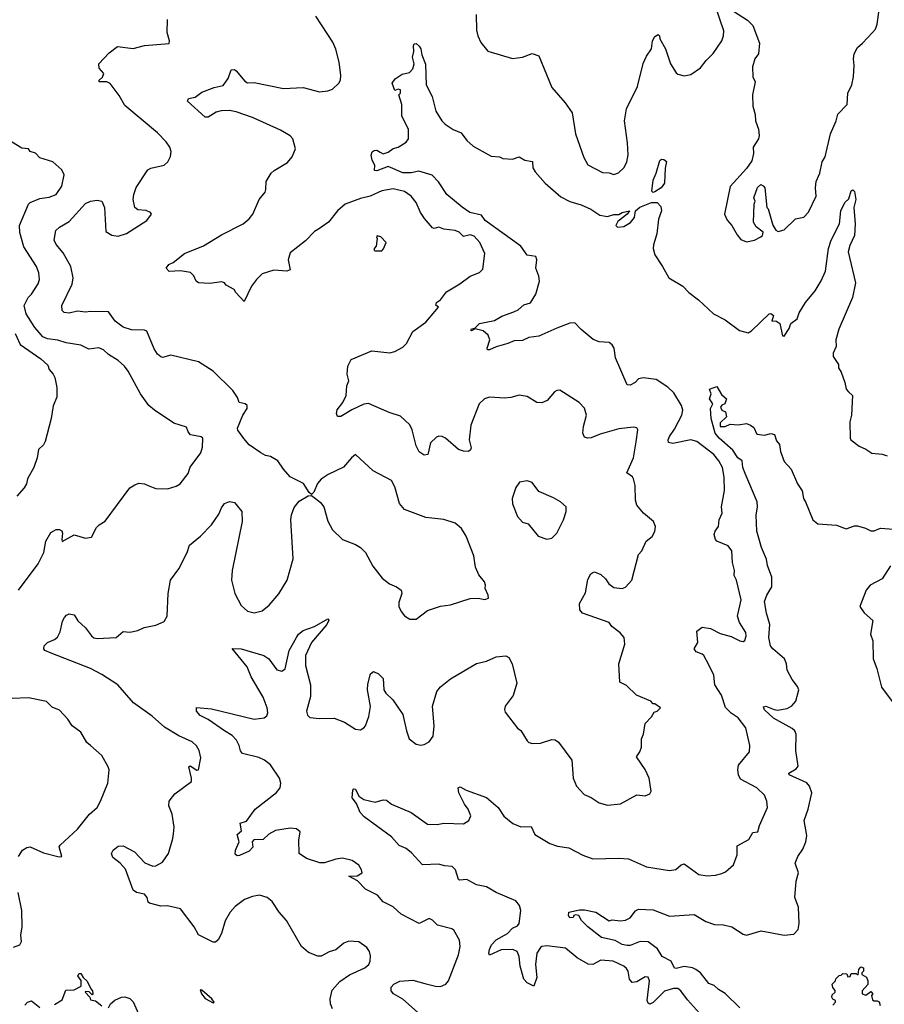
# Model space of a CAD drawing. Extents: x 1771496 to 1971148, y 471553 to 643630.
# Tile 443 of 656: x 1892252 to 1897538, y 578922 to 584944. Entities that reach past the tile are written whole.
import ezdxf

# ---------------------------------------------------------------- set-up
doc = ezdxf.new("R2010")
doc.units = 0

msp = doc.modelspace()

# ---------------------------------------------------------------- linework, layer by layer
at = {"layer": '0CON10XD'}
for points in [[(1896615, 584995.8), (1896700.6, 584940.6), (1896735, 584908.8), (1896775, 584800), (1896768, 584735), (1896746.2, 584705), (1896732, 584655), (1896734.2, 584595), (1896747.5, 584565), (1896731.2, 584485), (1896733.3, 584415), (1896748.8, 584365), (1896751.2, 584325), (1896768, 584275), (1896772, 584235), (1896768, 584215), (1896736.2, 584165), (1896739.2, 584125), (1896728.3, 584081.7), (1896695.8, 584034.2), (1896596.1, 583923.9), (1896561.2, 583755), (1896577.7, 583717.7), (1896605.8, 583685.8), (1896637.7, 583627.7), (1896660.5, 583600.5), (1896695, 583586.2), (1896745, 583596), (1896783.3, 583615), (1896793.3, 583625), (1896797.5, 583645), (1896755, 583677.5), (1896737.5, 583705), (1896742.5, 583815), (1896747.5, 583835), (1896740, 583855), (1896763, 583917), (1896783, 583937), (1896798.3, 583928.3), (1896807.5, 583915), (1896820, 583795), (1896827, 583787), (1896856.4, 583686.4), (1896875, 583657.5), (1896889.3, 583649.3), (1896925, 583658.8), (1896995, 583726.2), (1897045, 583736.7), (1897075, 583766.7), (1897122, 583865), (1897117.5, 583915), (1897121.4, 583955), (1897144, 584005), (1897157.1, 584075), (1897175.6, 584105), (1897208, 584245), (1897244, 584325), (1897253, 584367), (1897310, 584425), (1897315.8, 584495), (1897338.6, 584545), (1897350.5, 584595), (1897354.1, 584664.1), (1897348.8, 584705), (1897353.8, 584735), (1897373.3, 584775), (1897405, 584800), (1897465.6, 584865), (1897483.3, 584886.7), (1897494.1, 584915.9), (1897521.2, 585108.8)], [(1895041.9, 584975), (1895045, 584880), (1895052, 584845), (1895071.2, 584805), (1895115, 584752), (1895265, 584706.7), (1895326.1, 584713.9), (1895385, 584736.7), (1895425, 584722.5), (1895505, 584530), (1895586.2, 584435), (1895629.2, 584375), (1895649.4, 584245), (1895700.6, 584100.6), (1895725.8, 584055.8), (1895815, 584008.8), (1895855, 584007.5), (1895885, 583997.5), (1895912.1, 584007.9), (1895945, 584038.8), (1895963.6, 584073.6), (1895972.7, 584117.3), (1895968.1, 584191.9), (1895950, 584325), (1895962.1, 584397.9), (1896029.4, 584535), (1896064.6, 584675.4), (1896085, 584721.2), (1896114, 584765), (1896120, 584815), (1896135, 584841.2), (1896155, 584853.3), (1896163.3, 584845), (1896166.1, 584826.1), (1896200, 584765), (1896230, 584675), (1896265, 584620), (1896275, 584610), (1896315, 584601.2), (1896355, 584609.2), (1896415, 584648.8), (1896448, 584695), (1896491.7, 584738.3), (1896544.3, 584815), (1896555.8, 584845), (1896556.7, 584875), (1896506.7, 585025)], [(1894797, 583197), (1894801.2, 583215), (1894825, 583230), (1894860.9, 583279.1), (1894942.3, 583327.7), (1895006.7, 583375), (1895062.7, 583397.3), (1895082.7, 583417.3), (1895095.6, 583515), (1895065, 583582.2), (1895029.9, 583619.9), (1895005, 583628.7), (1894965, 583617.3), (1894939.2, 583645), (1894915, 583654.5), (1894845, 583662.5), (1894815, 583674.2), (1894785, 583667.5), (1894775, 583670.8), (1894727.3, 583727.3), (1894702.5, 583765), (1894676.7, 583825), (1894644.4, 583865), (1894605, 583893.5), (1894535, 583910), (1894465, 583896.9), (1894395, 583864.6), (1894335, 583849.6), (1894242, 583815), (1894194.6, 583775.4), (1894140.8, 583705), (1894085, 583667.1), (1894055, 583648.1), (1893998.3, 583591.7), (1893905, 583517.5), (1893893.3, 583475), (1893906.4, 583413.6), (1893885, 583406.2), (1893805, 583412), (1893735, 583388.8), (1893698.8, 583355), (1893670, 583315), (1893625, 583220), (1893572.5, 583275), (1893563, 583293), (1893515, 583320), (1893503.6, 583333.6), (1893485, 583340), (1893415, 583330), (1893345, 583333.8), (1893330, 583345), (1893317.3, 583377.3), (1893296.9, 583396.9), (1893235, 583407.5), (1893165, 583404.3), (1893146.7, 583425), (1893164.2, 583445.8), (1893190.5, 583459.5), (1893260, 583515), (1893375, 583560), (1893485, 583628.1), (1893618, 583695), (1893655, 583725.8), (1893676.9, 583755), (1893715.9, 583844.1), (1893751.7, 583888.3), (1893757.5, 583905), (1893758.6, 583955), (1893789.2, 584005), (1893807.8, 584022.2), (1893889.1, 584070.9), (1893918, 584105), (1893938.8, 584155), (1893922.5, 584215), (1893905, 584234), (1893847.4, 584267.4), (1893675, 584345.3), (1893575, 584381.5), (1893535, 584388.9), (1893483.3, 584386.7), (1893452.5, 584377.5), (1893405, 584348.8), (1893385, 584348.8), (1893277.5, 584445), (1893285, 584462.5), (1893325, 584471.2), (1893365, 584501.2), (1893440.3, 584529.7), (1893495, 584541.4), (1893526.4, 584583.6), (1893545, 584636.7), (1893565, 584638.8), (1893575, 584631.2), (1893627.9, 584567.9), (1893645, 584558), (1893685, 584560.8), (1893864.2, 584524.2), (1893985, 584529.2), (1894085, 584503.8), (1894135, 584508.8), (1894165, 584518.8), (1894203.3, 584555), (1894213.8, 584575), (1894215.8, 584605.8), (1894204.3, 584685), (1894184.5, 584764.5), (1894167.2, 584807.2), (1894062, 584965)], [(1892445, 581069.2), (1892405.8, 581085.8), (1892398.8, 581095), (1892402, 581115), (1892421.2, 581135), (1892465, 581152.5), (1892482.4, 581167.6), (1892499.7, 581200.3), (1892514.4, 581265), (1892525, 581286.7), (1892537.7, 581302.3), (1892555, 581310), (1892585, 581303.3), (1892607.6, 581267.6), (1892654, 581225), (1892690.8, 581175), (1892705, 581163.3), (1892725, 581159.5), (1892842.5, 581165), (1892885, 581202), (1892925, 581198), (1892975, 581208), (1893012.7, 581227.3), (1893085, 581241.2), (1893135, 581262.5), (1893153.6, 581296.4), (1893159.4, 581435), (1893174.4, 581515), (1893224.6, 581585), (1893275.4, 581685), (1893290.2, 581729.8), (1893356.9, 581785), (1893424.7, 581855.3), (1893470.2, 581919.8), (1893485, 581958.8), (1893505, 581984), (1893535, 581997.5), (1893565, 581991.2), (1893610.8, 581935), (1893611.2, 581875), (1893550.9, 581575), (1893547.5, 581515), (1893567.5, 581435), (1893605, 581362), (1893645, 581325.6), (1893685, 581315.5), (1893735, 581327.8), (1893777.9, 581362.1), (1893836.9, 581433.1), (1893886.9, 581515), (1893923.8, 581646.2), (1893910.3, 581885), (1893913.7, 581916.4), (1893930.4, 581959.6), (1893960.5, 581999.5), (1894015, 582032), (1894035, 582033.3), (1894068.9, 582008.9), (1894091.7, 581991.7), (1894111.4, 581965), (1894136.8, 581876.8), (1894165, 581824), (1894225, 581763.8), (1894305, 581733.8), (1894335.7, 581715.7), (1894365.6, 581685.6), (1894411.4, 581601.4), (1894467.9, 581527.9), (1894513.4, 581493.4), (1894555, 581475.7), (1894583.8, 581455), (1894588, 581435), (1894569.7, 581380.3), (1894570.8, 581355), (1894584, 581325), (1894605, 581298.8), (1894637.3, 581277.3), (1894675, 581277.5), (1894745, 581329.5), (1894825, 581356.9), (1894885.6, 581364.4), (1895005, 581403.3), (1895055, 581406.7), (1895095, 581396.7), (1895117.5, 581405), (1895116.7, 581425), (1895097.5, 581465), (1895100, 581485), (1895093.3, 581505), (1895058.8, 581548.8), (1895038.8, 581595), (1895028, 581665), (1894982.5, 581785), (1894952.4, 581832.4), (1894915, 581864.3), (1894845, 581887.5), (1894735, 581898.8), (1894605, 581947.5), (1894574.3, 581985), (1894546.4, 582086.4), (1894524.2, 582125), (1894413.7, 582183.7), (1894305, 582283.8), (1894280, 582265), (1894232.6, 582207.4), (1894137.8, 582162.2), (1894095, 582133.1), (1894073, 582107), (1894050, 582055), (1894035, 582040), (1894021.7, 582051.7), (1893987.2, 582107.2), (1893905, 582147.8), (1893864.1, 582194.1), (1893830.8, 582245), (1893785, 582272.5), (1893755, 582279.4), (1893725.7, 582295), (1893655, 582344.3), (1893621.5, 582381.5), (1893585, 582434.2), (1893583.6, 582445), (1893616.7, 582525), (1893642.1, 582565), (1893643.3, 582585), (1893631.2, 582595), (1893593.6, 582603.6), (1893582.9, 582632.9), (1893555.6, 582675.6), (1893434.4, 582794.4), (1893345, 582851.2), (1893175, 582892), (1893125, 582878), (1893115, 582882), (1893095, 582899.2), (1893075, 582930.8), (1893029.5, 583039.5), (1893015, 583045.7), (1892935, 583047.1), (1892885, 583063.1), (1892835, 583100), (1892795, 583156.9), (1892685, 583160), (1892655, 583155.6), (1892605, 583160.9), (1892555, 583150), (1892523.4, 583153.4), (1892512.5, 583165), (1892510, 583195), (1892573, 583327), (1892577.9, 583365), (1892564.6, 583435), (1892518.2, 583518.2), (1892475, 583570), (1892462, 583595), (1892473.8, 583655), (1892495, 583675.8), (1892555, 583708.8), (1892655, 583820), (1892685, 583833.8), (1892725, 583841.2), (1892753.9, 583833.9), (1892770, 583795), (1892778.3, 583648.3), (1892815, 583626.2), (1892855, 583620), (1892904.3, 583635.7), (1893030, 583715), (1893057.5, 583755), (1893052.5, 583765), (1893025, 583776.2), (1892975, 583781.2), (1892956.7, 583795), (1892946.2, 583845), (1892948.8, 583875), (1892965, 583917.5), (1893036.2, 584025), (1893054.2, 584035.8), (1893135, 584054.4), (1893158, 584075), (1893173.4, 584106.6), (1893177.9, 584137.9), (1893169.2, 584165), (1893146.5, 584196.5), (1893095, 584252.5), (1892895, 584419.2), (1892859.8, 584479.8), (1892804.2, 584554.2), (1892785, 584564), (1892737.5, 584565), (1892737.5, 584575), (1892757.5, 584592.5), (1892765.7, 584615), (1892737.1, 584647.1), (1892735.5, 584675), (1892798.6, 584741.4), (1892850.3, 584779.7), (1892945, 584768.2), (1893015, 584786.7), (1893165, 584797.5), (1893168.8, 584815), (1893154, 584865), (1893155.7, 584945)], [(1896641.9, 580355), (1896646, 580385), (1896714.2, 580465.8), (1896716, 580505), (1896692.1, 580612.1), (1896645, 580674.2), (1896601.7, 580701.7), (1896566.9, 580736.9), (1896543.1, 580813.1), (1896501.5, 580875), (1896495.5, 580935), (1896465, 580998.8), (1896433.8, 581055), (1896424.2, 581064.2), (1896387.7, 581077.7), (1896376.2, 581095), (1896397.1, 581135), (1896392.5, 581205), (1896425, 581228), (1896475, 581219.4), (1896535, 581189.4), (1896601.7, 581171.7), (1896655, 581144), (1896675, 581140), (1896685, 581147.5), (1896694.2, 581175), (1896691.4, 581195), (1896653.3, 581256.7), (1896641.4, 581295), (1896661.9, 581395), (1896633.8, 581516.2), (1896620.6, 581545), (1896621.9, 581575), (1896610.8, 581625), (1896606, 581696), (1896583.3, 581725), (1896514.5, 581754.5), (1896505.6, 581765.6), (1896498.6, 581795), (1896504.3, 581815), (1896524.3, 581845), (1896528.1, 581885), (1896547.5, 581925), (1896542, 581965), (1896560, 582065), (1896559.1, 582145), (1896549.2, 582205), (1896527.2, 582245), (1896495.3, 582285), (1896392.5, 582365), (1896355, 582375.3), (1896245, 582351.5), (1896218.1, 582358.1), (1896216.5, 582375), (1896224.4, 582395), (1896255, 582438.9), (1896299.6, 582525), (1896306.2, 582555), (1896297.9, 582585), (1896250.9, 582660.9), (1896215, 582697.2), (1896143, 582743), (1896064.4, 582754.4), (1896035, 582748.1), (1896014.6, 582725.4), (1895985, 582708.8), (1895965, 582710), (1895895.5, 582875), (1895885.7, 582935), (1895875, 582956), (1895855, 582969.2), (1895794.5, 582974.5), (1895758.9, 582988.9), (1895685, 583048.9), (1895645, 583090), (1895615, 583086.9), (1895535, 583057.5), (1895425, 583008.1), (1895365, 582999.4), (1895325, 582981.9), (1895275, 582979.4), (1895237.2, 582962.8), (1895165, 582943.6), (1895125, 582924.4), (1895112.5, 582925), (1895109.2, 582935), (1895125.8, 582985), (1895115.7, 583015), (1895085, 583041.1), (1895036.7, 583053.3), (1895015, 583041.2), (1895010, 583045), (1895015, 583052.5), (1895035, 583056.7), (1895063.9, 583086.1), (1895155, 583104.4), (1895199.3, 583130.7), (1895272.7, 583157.3), (1895299.8, 583170.2), (1895335, 583200.4), (1895375, 583211.8), (1895408.5, 583265), (1895428.9, 583345), (1895425.4, 583375), (1895406.7, 583425), (1895414.2, 583475), (1895406.7, 583495), (1895355, 583504.5), (1895315, 583558.2), (1895098.5, 583715), (1895075, 583749.4), (1895003.9, 583763.9), (1894957.7, 583797.7), (1894863.3, 583875), (1894812.3, 583952.3), (1894773.6, 583993.6), (1894691.9, 584018.1), (1894645, 584008.1), (1894595, 584006.7), (1894505, 584046), (1894435, 584020), (1894421.7, 584021.7), (1894422.5, 584055), (1894406.7, 584085), (1894400, 584115), (1894407.5, 584135), (1894420, 584145), (1894435, 584146.2), (1894455, 584133.3), (1894475, 584123.8), (1894505, 584133.8), (1894535, 584156.2), (1894565, 584164.2), (1894614.4, 584195.6), (1894630, 584215), (1894628.8, 584275), (1894588.9, 584355), (1894589.2, 584425), (1894570, 584485), (1894580, 584495), (1894580, 584515), (1894565, 584520), (1894545, 584510), (1894530, 584555), (1894547, 584583), (1894590, 584610), (1894635, 584622), (1894655.5, 584644.5), (1894664.3, 584675), (1894652.5, 584715), (1894660.7, 584749.3), (1894660, 584785), (1894663.6, 584796.4), (1894675, 584797.5), (1894695, 584782.5), (1894703.8, 584765), (1894709.5, 584729.5), (1894732.7, 584672.7), (1894736.2, 584545), (1894773.3, 584475), (1894796.7, 584385), (1894833.8, 584325), (1894853.3, 584305), (1894902.5, 584272.5), (1894951.3, 584251.3), (1894985.6, 584205), (1895025, 584170.8), (1895135, 584109.4), (1895185.5, 584105.5), (1895205.8, 584095.8), (1895265, 584091.2), (1895305.9, 584105.9), (1895340, 584085), (1895386.2, 584076.2), (1895388.8, 584038.8), (1895403.2, 584013.2), (1895463.9, 583943.9), (1895560.3, 583860.3), (1895615, 583831.1), (1895685, 583811.1), (1895744.5, 583784.5), (1895798.3, 583748.3), (1895845, 583741.2), (1895885, 583752.7), (1895915, 583753.1), (1895935, 583765.5), (1895980, 583775), (1895966.7, 583755), (1895909.7, 583710.3), (1895896.7, 583685), (1895906, 583676), (1895945, 583679.2), (1895987, 583703), (1896010.6, 583735), (1896017.5, 583775), (1896042.9, 583797.1), (1896113.8, 583826.2), (1896150, 583825), (1896171.2, 583801.2), (1896175.8, 583775), (1896157.1, 583725), (1896147.3, 583635), (1896126.2, 583566.2), (1896124.2, 583544.2), (1896134, 583505), (1896182.5, 583435), (1896220.8, 583365), (1896306.7, 583315), (1896343.8, 583275), (1896401.1, 583231.1), (1896494.5, 583144.5), (1896565, 583108), (1896653, 583043), (1896705, 583028.8), (1896725, 583041.2), (1896834.2, 583145.8), (1896845, 583146.7), (1896860, 583135), (1896850, 583100), (1896875, 583102), (1896898.8, 583085), (1896915, 583010), (1896925, 583007.5), (1896955.8, 583055), (1896965.7, 583085), (1897004.3, 583115), (1897018.4, 583151.6), (1897056.9, 583215), (1897114.6, 583285.4), (1897152.4, 583347.6), (1897178.8, 583405), (1897196, 583544), (1897212.9, 583595), (1897263.1, 583695), (1897271.9, 583775), (1897297.5, 583825), (1897321.5, 583848.5), (1897335, 583896.7), (1897345, 583902.5), (1897355, 583892.5), (1897363.8, 583845), (1897350.8, 583795), (1897359.6, 583695), (1897356.7, 583625), (1897327.5, 583562.5), (1897317.5, 583525), (1897361.4, 583335), (1897344.5, 583245), (1897259.4, 583050.6), (1897240.9, 582985), (1897242.9, 582945), (1897224.3, 582904.3), (1897226.2, 582885), (1897258.8, 582835), (1897258.8, 582815), (1897275, 582787.5), (1897297.5, 582725), (1897304.4, 582685), (1897318.2, 582668.2), (1897343.3, 582645), (1897337.1, 582525), (1897327.5, 582485), (1897329.2, 582385), (1897334, 582375), (1897385, 582336), (1897425, 582318), (1897462.3, 582292.3), (1897525, 582286), (1897555, 582276.2)], [(1892245, 581454.2), (1892364, 581615), (1892398.8, 581685), (1892411.2, 581755), (1892442.5, 581807.5), (1892475, 581825.8), (1892495, 581826), (1892508.6, 581818.6), (1892514.2, 581804.2), (1892508.6, 581765), (1892512.3, 581752.3), (1892585, 581794), (1892655, 581772.5), (1892691.7, 581778.3), (1892721.7, 581838.3), (1892737.5, 581855), (1892775, 581876.7), (1892925, 582080), (1892955, 582100), (1892981.2, 582108.8), (1893014.2, 582104.2), (1893042.1, 582092.1), (1893085, 582077.5), (1893155, 582074), (1893209.5, 582090.5), (1893233.3, 582105), (1893282.3, 582167.7), (1893295, 582207.5), (1893360, 582295), (1893369.3, 582329.3), (1893371.2, 582385), (1893362.3, 582392.3), (1893295.8, 582405.8), (1893282.3, 582422.3), (1893272.3, 582452.3), (1893195, 582476.9), (1893077.1, 582555), (1893041.9, 582585), (1892990.9, 582655), (1892915.5, 582795), (1892893.3, 582825), (1892855, 582859.4), (1892795, 582895.6), (1892765, 582925.6), (1892735, 582936.7), (1892675, 582929.5), (1892625, 582953.3), (1892537, 582967), (1892484.4, 582984.4), (1892421.4, 582991.4), (1892393.3, 583005), (1892371.4, 583031.4), (1892345, 583061.2), (1892292.5, 583145), (1892278.8, 583195), (1892304, 583245), (1892325, 583266), (1892365, 583328.8), (1892372.2, 583355), (1892369.4, 583395), (1892353.7, 583433.7), (1892277.7, 583555), (1892252.2, 583642.2), (1892250.5, 583685), (1892305, 583816.2), (1892315, 583826), (1892375, 583849.4), (1892432, 583858), (1892475.3, 583874.7), (1892510.5, 583925), (1892523.1, 583995), (1892510, 584025), (1892455, 584074), (1892375, 584100), (1892348.3, 584128.3), (1892315, 584137.5), (1892305, 584153.3), (1892265, 584158.1), (1892175, 584213.6)], [(1896125, 583886.2), (1896116.2, 583895), (1896125, 583962.5), (1896144, 584005), (1896165, 584082.5), (1896175, 584090), (1896189.3, 584089.3), (1896206.2, 584076.2), (1896198, 584035), (1896194.2, 583945), (1896172.9, 583915), (1896135, 583891.4), (1896125, 583886.2)], [(1894465, 583530), (1894477, 583543), (1894491.7, 583581.7), (1894460, 583615), (1894438.3, 583621.7), (1894432.5, 583615), (1894437.5, 583605), (1894431.7, 583558.3), (1894420, 583545), (1894420, 583535), (1894425, 583530), (1894465, 583530)], [(1894685, 578872.9), (1894595, 578953.1), (1894537.5, 578985), (1894523.8, 579005), (1894523.6, 579026.4), (1894540, 579045), (1894575, 579063.3), (1894655, 579068.6), (1894728.6, 579048.6), (1894795, 579032.2), (1894825, 579031.5), (1894857.5, 579045), (1894874.4, 579065), (1894935, 579223.3), (1894945.8, 579275), (1894940.8, 579315), (1894906.7, 579375), (1894894.1, 579384.1), (1894806.4, 579406.4), (1894775, 579436.7), (1894755, 579446.7), (1894695, 579416.2), (1894585, 579472), (1894535, 579518), (1894475, 579548.8), (1894438.9, 579588.9), (1894366.7, 579625), (1894316.9, 579676.9), (1894263.3, 579705), (1894315, 579706.7), (1894346.2, 579725), (1894342.5, 579745), (1894325, 579773.3), (1894285, 579802), (1894225, 579816), (1894185, 579810), (1894115, 579788), (1894087.3, 579787.3), (1894005.9, 579814.1), (1893960, 579845), (1893958, 579925), (1893965.9, 579975.9), (1893945, 579994), (1893905, 580000), (1893815, 579985.6), (1893775, 579961.4), (1893740.8, 579929.2), (1893682.5, 579927.5), (1893673.8, 579916.2), (1893677.3, 579882.7), (1893655, 579858.8), (1893595, 579831.2), (1893580.7, 579830.7), (1893569.3, 579839.3), (1893570.8, 579865), (1893594.3, 579915), (1893580.7, 579959.3), (1893607.5, 579982.5), (1893600, 580030), (1893638.8, 580041.2), (1893692, 580115), (1893822.6, 580217.4), (1893844.3, 580245), (1893849.5, 580275), (1893840, 580305), (1893785, 580387.3), (1893749.4, 580415), (1893715, 580431.5), (1893615, 580456), (1893602.1, 580472.1), (1893594.4, 580505), (1893577.9, 580537.9), (1893551.9, 580565), (1893505, 580594.6), (1893405, 580664.5), (1893355, 580687.5), (1893332, 580715), (1893333.8, 580736.2), (1893425, 580729.5), (1893685, 580666.7), (1893747, 580673), (1893763.6, 580686.4), (1893769.5, 580705), (1893765.5, 580735), (1893740.3, 580800.3), (1893667.3, 580925), (1893642.7, 580985), (1893551.7, 581098.3), (1893605, 581096), (1893745, 581055.8), (1893775, 581033.8), (1893825, 580968), (1893855, 580960), (1893875.5, 580974.5), (1893900, 581085), (1893944.6, 581165.4), (1893957.5, 581185), (1893985, 581208.1), (1894055, 581232.5), (1894135, 581280), (1894141.7, 581271.7), (1894130, 581245), (1894035.4, 581134.6), (1893999.1, 581055), (1893998.8, 580995), (1894029.5, 580875), (1894030, 580805), (1894004.4, 580715), (1894010.9, 580690.9), (1894025, 580676), (1894085, 580670), (1894175, 580672.5), (1894237, 580647), (1894305, 580604), (1894335, 580601.2), (1894355, 580613.3), (1894366.2, 580625), (1894387.1, 580682.9), (1894396.5, 580743.5), (1894377.8, 580845), (1894379.7, 580880.3), (1894396.4, 580943.6), (1894415, 580956.7), (1894445, 580943.3), (1894473.6, 580913.6), (1894479.2, 580845), (1894490.8, 580825), (1894533.7, 580783.7), (1894594.2, 580695), (1894616.1, 580593.9), (1894633.8, 580545), (1894675, 580512), (1894705, 580506), (1894725, 580510), (1894755, 580528), (1894778.9, 580561.1), (1894786.7, 580625), (1894775.6, 580745), (1894803.1, 580835), (1894825, 580864.2), (1894885, 580911.9), (1895045, 581006.7), (1895105, 581020), (1895165, 581048), (1895225, 581052.5), (1895243, 581043), (1895263.8, 581005), (1895290.8, 580885), (1895269.1, 580810.9), (1895220.8, 580745), (1895216, 580725), (1895219.5, 580709.5), (1895295, 580610), (1895316.4, 580596.4), (1895355, 580532.5), (1895365, 580522.5), (1895386.4, 580516.4), (1895435, 580518), (1895505, 580541.2), (1895525, 580540), (1895545.7, 580525.7), (1895626.7, 580415), (1895636.2, 580305), (1895656.2, 580255), (1895702.5, 580205), (1895746.1, 580186.1), (1895795, 580154), (1895845, 580140), (1895925, 580147.5), (1896025, 580202.5), (1896075, 580197.5), (1896105, 580210), (1896112.5, 580225), (1896101.2, 580305), (1896076.9, 580356.9), (1896023.3, 580435), (1896043.3, 580465), (1896053.3, 580495), (1896053.8, 580545), (1896066.7, 580575), (1896075, 580640), (1896115, 580680), (1896131.7, 580708.3), (1896150, 580715), (1896170, 580735), (1896135, 580760), (1896125, 580760), (1896110, 580775), (1896022.7, 580812.7), (1895962.3, 580872.3), (1895921.4, 580891.4), (1895914, 581005), (1895952, 581125), (1895947.5, 581165), (1895922.8, 581192.8), (1895872.8, 581232.8), (1895855, 581256.7), (1895693.3, 581315), (1895677.5, 581335), (1895673.6, 581373.6), (1895712.1, 581437.9), (1895725, 581520), (1895743.8, 581555), (1895755, 581563.3), (1895766.4, 581566.4), (1895805, 581550), (1895834.3, 581524.3), (1895853.4, 581493.4), (1895885, 581472), (1895935, 581464), (1895955.9, 581474.1), (1895993.8, 581515), (1896035, 581672.5), (1896056.2, 581695), (1896082.5, 581755), (1896117.7, 581782.3), (1896135.8, 581814.2), (1896138.8, 581845), (1896126.7, 581875), (1896065, 581926), (1896025.7, 581975), (1896016.7, 582005), (1896014.4, 582095), (1896005.6, 582135), (1895998.7, 582148.7), (1895963.4, 582173.4), (1896005.6, 582265), (1896021.2, 582361.2), (1896031.2, 582435), (1896025, 582446.7), (1896005, 582451.2), (1895915, 582441.9), (1895801.1, 582408.9), (1895745, 582385.8), (1895724.2, 582384.2), (1895705, 582391.2), (1895695.8, 582415), (1895699.4, 582455), (1895718, 582525), (1895705, 582567.5), (1895672.3, 582602.3), (1895555, 582677.5), (1895535, 582676), (1895522.1, 582667.9), (1895476.2, 582615), (1895445, 582600), (1895413.2, 582603.2), (1895355, 582638.8), (1895305, 582647.5), (1895255, 582634), (1895215, 582630), (1895125, 582635.8), (1895093.3, 582625), (1895062, 582595), (1895011.1, 582465), (1895000, 582375), (1895011.2, 582325), (1895007.3, 582312.7), (1894995, 582303.8), (1894965, 582304.2), (1894935, 582314.3), (1894855, 582383.8), (1894835, 582393.8), (1894815, 582396.2), (1894799.5, 582390.5), (1894763.8, 582355), (1894747.5, 582285), (1894725, 582280), (1894695, 582301.2), (1894675, 582336.7), (1894650.8, 582435), (1894637, 582467), (1894579.5, 582519.5), (1894511.2, 582541.2), (1894385, 582596.2), (1894355, 582593.3), (1894281.7, 582558.3), (1894215, 582516.2), (1894195, 582517.5), (1894188.8, 582535), (1894192.3, 582557.7), (1894228.3, 582601.7), (1894248, 582645), (1894252.5, 582705), (1894264.2, 582735), (1894254, 582775), (1894258, 582825), (1894277.5, 582865), (1894405, 582919.4), (1894515, 582906.9), (1894545, 582914.3), (1894595, 582942), (1894616.9, 582963.1), (1894655, 583036), (1894735, 583093.8), (1894812.5, 583185), (1894797, 583197)], [(1892223.8, 583025), (1892255, 582957.5), (1892380.3, 582870.3), (1892425, 582831.2), (1892431.4, 582805), (1892456.5, 582776.5), (1892466.2, 582755), (1892478.7, 582695), (1892479.5, 582635), (1892457.4, 582582.6), (1892444.6, 582505.4), (1892408.1, 582365), (1892396.7, 582343.3), (1892367.1, 582315), (1892358.9, 582265), (1892339.4, 582205), (1892300, 582135), (1892294, 582105), (1892280.3, 582079.7), (1892235, 582030)], [(1896655, 578900.5), (1896565, 578988.1), (1896525, 579011.4), (1896497.5, 579037.5), (1896465, 579049.4), (1896414.7, 579114.7), (1896385.3, 579135.3), (1896364.7, 579144.7), (1896315, 579152.5), (1896265, 579139.7), (1896255, 579143.4), (1896234.2, 579185), (1896179.6, 579215), (1896151.6, 579261.6), (1896093.3, 579303.3), (1896045, 579305.4), (1895985, 579281.9), (1895965, 579280.9), (1895935, 579288.2), (1895892.4, 579312.4), (1895809.7, 579329.7), (1895726.2, 579395), (1895687.5, 579435), (1895670, 579465), (1895650.7, 579469.3), (1895640, 579465), (1895635, 579452.5), (1895615, 579450), (1895607.5, 579465), (1895610, 579485), (1895675, 579499.2), (1895705, 579500), (1895775, 579485.6), (1895855, 579432.5), (1895875, 579438), (1895925, 579432), (1895955, 579436), (1895985, 579451.2), (1896016.8, 579493.2), (1896035.8, 579504.2), (1896125, 579499.2), (1896225, 579460.8), (1896375, 579471.9), (1896447.7, 579427.7), (1896500.8, 579410.8), (1896555, 579408.2), (1896605, 579395.4), (1896675, 579350.4), (1896695, 579345.4), (1896785, 579371.1), (1896925, 579344.4), (1896985, 579350), (1897011.7, 579378.3), (1897016.5, 579415), (1897012.9, 579515), (1896990.9, 579575), (1896999.4, 579675), (1897013.1, 579725), (1896993.5, 579785), (1897008.9, 579825), (1897040, 579870), (1897057.8, 579915), (1897064.4, 579955), (1897048, 580045), (1897072.5, 580115), (1897095.8, 580215), (1897081.4, 580255), (1897065, 580276.9), (1896956.9, 580325), (1896954.4, 580335), (1896998.4, 580361.6), (1897011.2, 580378.8), (1896996.3, 580475), (1896998.2, 580575), (1896990, 580595), (1896975, 580608.2), (1896861, 580671), (1896805, 580722.5), (1896799.3, 580740.7), (1896813.9, 580746.1), (1896864.4, 580725.6), (1896885, 580721.2), (1896945, 580731.8), (1896972.9, 580747.1), (1896996.9, 580775), (1897014.6, 580845), (1897007.7, 580865), (1896975, 580907.8), (1896943.9, 580965), (1896940.8, 581005), (1896928.2, 581035), (1896856.9, 581095), (1896842.9, 581115), (1896832.8, 581165), (1896838, 581245), (1896816.7, 581315), (1896805.6, 581385), (1896818.9, 581425), (1896850.5, 581475), (1896850.6, 581535), (1896824.6, 581605), (1896817.3, 581645), (1896787.8, 581715), (1896759.5, 581815), (1896754.2, 581914.2), (1896762.9, 581965), (1896761.4, 581995), (1896688, 582168), (1896672.3, 582205), (1896668.5, 582245), (1896642.9, 582265), (1896612, 582312), (1896528.9, 582385), (1896504.3, 582415), (1896478.5, 582505), (1896476.1, 582565), (1896488.8, 582595), (1896468.6, 582625), (1896480, 582655), (1896470, 582685), (1896515, 582700), (1896541.7, 582651.7), (1896572.5, 582625), (1896562.5, 582595), (1896543.8, 582586.2), (1896536, 582575), (1896545, 582556), (1896566.2, 582546.2), (1896573.8, 582515), (1896535, 582479.2), (1896535, 582456.2), (1896564.2, 582455.8), (1896595, 582470), (1896645, 582466.2), (1896695, 582473.3), (1896720, 582465), (1896739.3, 582449.3), (1896759.5, 582409.5), (1896805, 582403.3), (1896845, 582412.5), (1896866.7, 582406.7), (1896878.3, 582368.3), (1896896.7, 582345), (1896903.6, 582303.6), (1896925, 582242.5), (1896968.8, 582195), (1897006.7, 582105), (1897035, 582062.5), (1897044.2, 582015), (1897056, 581995), (1897100, 581885), (1897130.9, 581860.9), (1897245, 581852.9), (1897305, 581830), (1897355, 581848), (1897375, 581848.8), (1897423.9, 581833.9), (1897455, 581816.7), (1897475, 581816.7), (1897515, 581833.8), (1897675, 581822.5)], [(1895475, 581767.5), (1895505, 581772.5), (1895535, 581802.5), (1895576.2, 581885), (1895593.3, 581935), (1895592.5, 581965), (1895557.5, 581995), (1895515, 582020), (1895425, 582058.8), (1895385, 582113.3), (1895353.9, 582123.9), (1895306.7, 582115), (1895285, 582082.5), (1895263.1, 582015), (1895265, 581982.5), (1895296, 581905), (1895325, 581870), (1895360.8, 581860.8), (1895422.5, 581785), (1895475, 581767.5)], [(1897576, 581604), (1897524.2, 581525), (1897451.8, 581485), (1897426.2, 581455), (1897388.8, 581355), (1897415.8, 581315.8), (1897468.3, 581268.3), (1897454.2, 581185), (1897467.5, 581145), (1897470, 581035), (1897492.9, 580975), (1897521.1, 580861.1), (1897592.5, 580765)], [(1894164.7, 578894.7), (1894151.5, 578925), (1894150, 578955), (1894162.6, 579007.4), (1894208.3, 579061.7), (1894268.8, 579101.2), (1894362, 579145), (1894387.1, 579165), (1894395.6, 579185), (1894397.3, 579217.3), (1894390.6, 579245), (1894375, 579269.2), (1894325, 579303.1), (1894265, 579308.1), (1894234, 579295), (1894185, 579255.7), (1894145, 579242.5), (1894095, 579215.8), (1894075, 579215.8), (1894018.5, 579238.5), (1893974.6, 579274.6), (1893882.9, 579435), (1893838.9, 579485), (1893795, 579551.2), (1893765.5, 579575.5), (1893718.7, 579588.7), (1893675, 579581.9), (1893627.2, 579562.8), (1893570.3, 579519.7), (1893539.2, 579485), (1893508.7, 579431.3), (1893485.8, 579355), (1893465, 579316.7), (1893448.3, 579301.7), (1893435, 579300.8), (1893345, 579346), (1893318, 579395), (1893235, 579505.8), (1893155, 579524.2), (1893115, 579522.2), (1893045, 579540.6), (1893036.7, 579546.7), (1893030.7, 579575), (1893015, 579595.5), (1892966.7, 579605), (1892945, 579620), (1892898.9, 579748.9), (1892865.5, 579785.5), (1892820.5, 579820.5), (1892813.8, 579845), (1892823.8, 579865), (1892855, 579889.2), (1892885, 579891.4), (1892954, 579855), (1893016.8, 579786.8), (1893065, 579767.5), (1893085, 579769.2), (1893125, 579792), (1893161.4, 579845), (1893188.6, 579935), (1893192, 579965), (1893196.1, 580006.1), (1893183.8, 580085), (1893164.2, 580135), (1893166, 580165), (1893200.7, 580209.3), (1893302, 580285), (1893302.7, 580305), (1893286.2, 580375), (1893295, 580380), (1893335, 580354.3), (1893345, 580356.7), (1893359.1, 580429.1), (1893350, 580475), (1893333.2, 580503.2), (1893306.4, 580526.4), (1893225, 580563.1), (1893137, 580617), (1893061.4, 580685), (1892948.1, 580765), (1892851.4, 580875), (1892755, 580938.5), (1892685, 580975.5), (1892445, 581069.2)], [(1892244.2, 579825), (1892270, 579865), (1892295, 579881.2), (1892315, 579884), (1892397.6, 579847.6), (1892494.1, 579824.1), (1892510, 579825), (1892493.8, 579885), (1892498.8, 579895), (1892605, 579992.5), (1892679.4, 580085), (1892724.7, 580125.3), (1892746.9, 580165), (1892791.2, 580275), (1892798.8, 580355), (1892793.8, 580375), (1892755, 580443.3), (1892685, 580503.8), (1892663.2, 580523.2), (1892625, 580586.7), (1892573.3, 580625), (1892545.8, 580665.8), (1892495, 580721.2), (1892449.5, 580739.5), (1892415, 580773.8), (1892305, 580796.7), (1892205, 580792.5)], [(1896445, 578827.5), (1896335, 578949.5), (1896294.4, 579005), (1896275, 579018.2), (1896248.5, 579018.5), (1896195, 579002.2), (1896125, 578933.5), (1896105, 578923.1), (1896095, 578929.2), (1896088.2, 578945), (1896102.9, 579065), (1896095, 579088), (1896075, 579089.2), (1896025, 579059.5), (1895995.6, 579055.6), (1895980, 579075), (1895971.5, 579125), (1895961.7, 579141.7), (1895945, 579155.6), (1895881.2, 579185), (1895805, 579190.8), (1895755, 579165.8), (1895727, 579167), (1895660, 579205), (1895588.8, 579265), (1895475, 579279.4), (1895445, 579275.6), (1895435, 579268.6), (1895413.8, 579235), (1895405.4, 579165), (1895414.4, 579085), (1895395, 579033.3), (1895355, 579053.8), (1895334.6, 579074.6), (1895311.3, 579155), (1895304.6, 579215), (1895293.1, 579245), (1895267.7, 579257.7), (1895195.5, 579255.5), (1895125, 579222), (1895119.2, 579235), (1895125, 579256.7), (1895137.1, 579285), (1895165, 579316.7), (1895235, 579355.4), (1895265, 579386.4), (1895295, 579402.3), (1895304.6, 579415), (1895315.3, 579495.3), (1895307, 579527), (1895285.6, 579555), (1895165, 579604.6), (1895105, 579639.2), (1895045, 579652.6), (1894985, 579684.1), (1894940.8, 579680.8), (1894934.5, 579685), (1894917.1, 579745), (1894895, 579763.8), (1894848.1, 579768.1), (1894815, 579778.2), (1894715, 579775.7), (1894648.1, 579848.1), (1894613.9, 579873.9), (1894572.7, 579892.7), (1894525, 579946.2), (1894358.7, 580068.7), (1894333.3, 580095), (1894310.2, 580150.2), (1894284.3, 580185), (1894288.3, 580231.7), (1894295, 580240), (1894305, 580237.5), (1894326.2, 580195), (1894355, 580174.2), (1894425, 580158.8), (1894475, 580173.3), (1894495, 580170), (1894525.5, 580145.5), (1894645.4, 580095.4), (1894745, 580024), (1894805, 580022), (1894845, 580029.2), (1894965, 580025.8), (1894998, 580045), (1895010.8, 580075), (1894994.2, 580115), (1894971.4, 580145), (1894936.7, 580215), (1894933.3, 580245), (1894945, 580252.5), (1894982.3, 580232.3), (1895106.6, 580186.6), (1895176.2, 580125), (1895212.8, 580072.8), (1895267.8, 580027.8), (1895315, 580007.8), (1895378.8, 580008.8), (1895400.5, 579960.5), (1895493.3, 579905), (1895539.1, 579889.1), (1895609.3, 579879.3), (1895695, 579832.9), (1895755, 579811.1), (1895915, 579815.6), (1895975, 579810.9), (1896085, 579763.1), (1896225, 579739.4), (1896263, 579747), (1896295, 579774), (1896315, 579780.8), (1896405, 579715.8), (1896455, 579707.5), (1896505, 579710.8), (1896545, 579721.2), (1896567.3, 579732.7), (1896616.2, 579775), (1896638.8, 579835), (1896638.8, 579891.2), (1896709.3, 579930.7), (1896735, 579972.5), (1896765, 579976.7), (1896775.8, 580015), (1896824, 580125), (1896820, 580165), (1896805, 580200), (1896758.8, 580245), (1896659.1, 580299.1), (1896645.7, 580325), (1896641.9, 580355)], [(1892215, 579270.6), (1892253.3, 579285), (1892263.8, 579305), (1892258.6, 579345), (1892267.8, 579395), (1892264.6, 579495.4), (1892243.2, 579605)], [(1897223.3, 578916.7), (1897240, 578935), (1897240, 578945), (1897223.6, 578953.6), (1897216.7, 578965), (1897220, 578980), (1897237.5, 578995), (1897236.7, 579006.7), (1897222.5, 579025), (1897220, 579045), (1897240, 579065), (1897241.7, 579078.3), (1897261.7, 579098.3), (1897275, 579100), (1897285, 579110), (1897308.3, 579108.3), (1897315, 579090), (1897328.3, 579091.7), (1897335, 579110), (1897365, 579110), (1897378.3, 579101.7), (1897382.5, 579135), (1897395, 579150), (1897410, 579145), (1897410, 579125), (1897400, 579115), (1897400, 579105), (1897428.3, 579088.3), (1897437.5, 579065), (1897437, 579043), (1897403.3, 579005), (1897402.5, 578985), (1897425, 578977.5), (1897455, 579000), (1897467.5, 578985), (1897460, 578975), (1897465, 578950), (1897473, 578943), (1897495, 578943.8), (1897506.4, 578936.4), (1897513.1, 578915)], [(1892465, 578921.2), (1892510.8, 578949.2), (1892535, 579007.5), (1892585, 579011.2), (1892628.3, 579031.7), (1892627, 579067), (1892607.5, 579095), (1892615, 579110), (1892625, 579110), (1892640, 579085), (1892665, 579062.5), (1892686.4, 579016.4), (1892697.5, 579005), (1892700, 578985), (1892695, 578980), (1892677, 578997), (1892655, 579000), (1892652.5, 578995), (1892680, 578965), (1892685, 578950), (1892715, 578943.3), (1892755, 578913.3)], [(1893435, 578930), (1893440, 578935), (1893427.5, 578955), (1893365, 579007.5), (1893355, 579010), (1893363.3, 578985), (1893385, 578957.5), (1893435, 578930)], [(1892284, 578916), (1892300, 578935), (1892325, 578943.3), (1892375, 578901.2)], [(1892795, 578900), (1892807.5, 578925), (1892832.7, 578947.3), (1892875, 578966.2), (1892895, 578966.7), (1892925, 578956.7), (1892945, 578937.5), (1892995, 578827.5)]]:
    msp.add_lwpolyline(points, dxfattribs=at)

doc.saveas('drawing.dxf')
